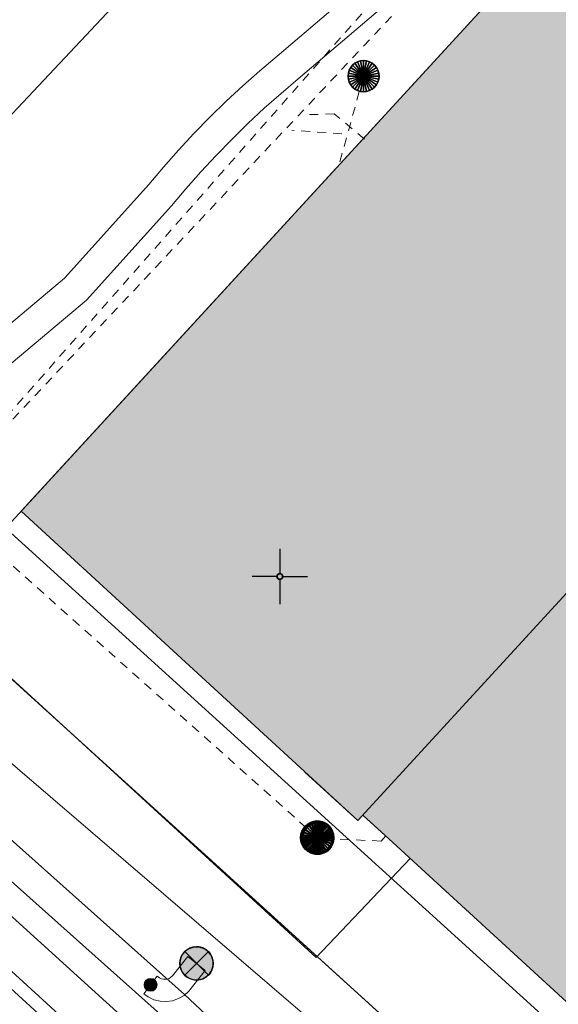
# Model space of a CAD drawing. Header units: metres. Extents: x 2695560 to 2696939, y 1260491 to 1262050.
# Tile 564 of 656: x 2696020 to 2696032, y 1261165 to 1261187. Entities that reach past the tile are written whole.
import ezdxf

# ---------------------------------------------------------------- set-up
doc = ezdxf.new("R2010")
doc.units = ezdxf.units.M
doc.linetypes.add('AUSGEZOGEN', pattern=[0])
doc.linetypes.add('VERDECKT2_S2', pattern=[0.36, 0.2, -0.16])
for name, color, linetype in [('XR$1$AV_Flächen (EO)', 7, 'AUSGEZOGEN'), ('XR$1$AV_Gebäudeflächen (BB)', 7, 'AUSGEZOGEN'), ('XR$1$AV_Gebäudeflächen ut.', 7, 'AUSGEZOGEN'), ('XR$1$AV_Koordinatennetzpunkte', 7, 'AUSGEZOGEN'), ('XR$1$AV_Linien (BB)', 7, 'AUSGEZOGEN'), ('XR$1$AW_LK_Schachtdeckel', 24, 'AUSGEZOGEN'), ('XR$1$EW_LK_Knoten', 1, 'AUSGEZOGEN'), ('XR$1$Liegenschaftsgrenzen', 7, 'AUSGEZOGEN'), ('XR$1$PFAW', 255, 'AUSGEZOGEN'), ('XR$1$PFEW', 255, 'AUSGEZOGEN'), ('XR$1$RAEW', 8, 'AUSGEZOGEN'), ('XR$1$RP_Abstandslinie', 7, 'AUSGEZOGEN')]:
    doc.layers.add(name, color=color, linetype=linetype)
for name, color, linetype, lineweight in [('XR$2$ABW-Linie-M-ungenau-tot', 6, 'AUSGEZOGEN', 18), ('XR$2$ABW-Linie-R-ungenau', 4, 'VERDECKT2_S2', 18), ('XR$2$ABW-LinieFlaeche-R-genau', 4, 'AUSGEZOGEN', 18), ('XR$2$ABW-Punkt', 6, 'AUSGEZOGEN', 18), ('XR$2$ELE-Flaeche-oberirdisch', 1, 'AUSGEZOGEN', 18), ('XR$2$ELE-LinieFlaeche-genau', 1, 'AUSGEZOGEN', 18), ('XR$2$KOM-Linie-U-genau', 91, 'AUSGEZOGEN', 18), ('XR$2$WAS-Linie-genau', 5, 'AUSGEZOGEN', 18)]:
    doc.layers.add(name, color=color, linetype=linetype, lineweight=lineweight)

# ---------------------------------------------------------------- blocks, each defined once
blk = doc.blocks.new('COMPLEXOBJECT_627')
at = {"layer": 'XR$1$AV_Linien (BB)', "color": 7, "linetype": 'AUSGEZOGEN', "transparency": 33554687}
blk.add_lwpolyline([(6008.311, 11177.006), (6056.879, 11132.95), (6078.507, 11113.365)], dxfattribs=at)
blk = doc.blocks.new('BAV2041')
at = {"color": 7, "transparency": 33554687}
for p, q in [((0, 0.5), (0, 0.05)), ((-0.05, 0), (-0.5, 0)), ((0.05, 0), (0.5, 0)), ((0, -0.05), (0, -0.5))]:
    blk.add_line(p, q, dxfattribs=at)
blk.add_circle((0, 0), 0.05, dxfattribs=at)
for start, end in [(90, 270), (270, 90)]:
    blk.add_arc((0, 0), 0.05, start, end, dxfattribs=at)
blk = doc.blocks.new('BAW2082')
at = {"layer": 'XR$1$PFAW', "transparency": 33554687}
blk.add_hatch(color=7, dxfattribs=at).paths.add_polyline_path([(0.509, -0.003), (0.499, 0.098), (0.469, 0.194), (0.42, 0.283), (0.354, 0.359), (0.274, 0.421), (0.183, 0.466), (0.085, 0.491), (-0.016, 0.496), (-0.116, 0.481), (-0.211, 0.446), (-0.297, 0.392), (-0.37, 0.323), (-0.428, 0.24), (-0.468, 0.147), (-0.488, 0.047), (-0.488, -0.054), (-0.468, -0.153), (-0.428, -0.246), (-0.37, -0.329), (-0.297, -0.398), (-0.211, -0.452), (-0.116, -0.487), (-0.016, -0.502), (0.085, -0.497), (0.183, -0.472), (0.274, -0.427), (0.354, -0.366), (0.42, -0.289), (0.469, -0.2), (0.499, -0.104)])
at = {"transparency": 33554687}
for start, end in [(91.1948, 268.8052), (268.8052, 91.1948)]:
    blk.add_arc((0.01, 0), 0.5, start, end, dxfattribs=at)
at = {"layer": 'XR$1$PFAW', "transparency": 33554687}
blk.add_circle((0.009, -0.003), 0.5, dxfattribs=at)
blk = doc.blocks.new('BEWLP2549_S')
at = {"layer": 'XR$1$PFEW', "transparency": 33554687}
blk.add_hatch(color=7, dxfattribs=at).paths.add_polyline_path([(0.5, 0), (0.49, 0.101), (0.459, 0.197), (0.41, 0.286), (0.344, 0.362), (0.264, 0.424), (0.174, 0.469), (0.076, 0.494), (-0.025, 0.499), (-0.125, 0.484), (-0.22, 0.449), (-0.306, 0.395), (-0.379, 0.326), (-0.437, 0.243), (-0.477, 0.15), (-0.497, 0.051), (-0.497, -0.051), (-0.477, -0.15), (-0.437, -0.243), (-0.379, -0.326), (-0.306, -0.395), (-0.22, -0.449), (-0.125, -0.484), (-0.025, -0.499), (0.076, -0.494), (0.174, -0.469), (0.264, -0.424), (0.344, -0.362), (0.41, -0.286), (0.459, -0.197), (0.49, -0.101)])
at = {"color": 1, "transparency": 33554687}
for p, q in [((0.354, -0.354), (-0.354, 0.354)), ((-0.354, -0.354), (0.354, 0.354))]:
    blk.add_line(p, q, dxfattribs=at)
for start, end in [(91.3809, 268.6191), (268.6191, 91.3809)]:
    blk.add_arc((0, 0), 0.5, start, end, dxfattribs=at)
at = {"layer": 'XR$1$PFEW', "transparency": 33554687}
blk.add_circle((0, 0), 0.5, dxfattribs=at)
blk = doc.blocks.new('BEW957')
at = {"layer": 'XR$1$RAEW', "transparency": 33554687}
blk.add_hatch(color=1, dxfattribs=at).paths.add_polyline_path([(-0.5, 0), (-0.497, -0.051), (-0.49, -0.101), (-0.477, -0.15), (-0.459, -0.197), (-0.437, -0.243), (-0.41, -0.286), (-0.379, -0.326), (-0.344, -0.362), (-0.306, -0.395), (-0.264, -0.424), (-0.22, -0.449), (-0.174, -0.469), (-0.125, -0.484), (-0.076, -0.494), (-0.025, -0.499), (0.025, -0.499), (0.076, -0.494), (0.125, -0.484), (0.174, -0.469), (0.22, -0.449), (0.264, -0.424), (0.306, -0.395), (0.344, -0.362), (0.379, -0.326), (0.41, -0.286), (0.437, -0.243), (0.459, -0.197), (0.477, -0.15), (0.49, -0.101), (0.497, -0.051), (0.5, 0), (0.497, 0.051), (0.49, 0.101), (0.477, 0.15), (0.459, 0.197), (0.437, 0.243), (0.41, 0.286), (0.379, 0.326), (0.344, 0.362), (0.306, 0.395), (0.264, 0.424), (0.22, 0.449), (0.174, 0.469), (0.125, 0.484), (0.076, 0.494), (0.025, 0.499), (-0.025, 0.499), (-0.076, 0.494), (-0.125, 0.484), (-0.174, 0.469), (-0.22, 0.449), (-0.264, 0.424), (-0.306, 0.395), (-0.344, 0.362), (-0.379, 0.326), (-0.41, 0.286), (-0.437, 0.243), (-0.459, 0.197), (-0.477, 0.15), (-0.49, 0.101), (-0.497, 0.051)])
at = {"color": 1, "transparency": 33554687}
for start, end in [(90, 180), (180, 270), (0, 90), (270, 0)]:
    blk.add_arc((0, 0), 0.5, start, end, dxfattribs=at)
at = {"layer": 'XR$1$RAEW', "color": 1, "transparency": 33554687}
blk.add_circle((0, 0), 0.5, dxfattribs=at)
blk = doc.blocks.new('ABW-KONTROLLSCHACHT')
at = {"layer": 'XR$2$ABW-Punkt', "linetype": 'AUSGEZOGEN', "lineweight": 25, "transparency": 33554687}
for points in [[(-247, 247, 2500), (0, 0, 2500), (-291, 194, 2500)], [(-247, 247), (0, 0), (-291, 194)], [(-247, 247, 2500), (-247, 247), (-291, 194), (-291, 194, 2500)], [(-194, 291, 2500), (0, 0, 2500), (-247, 247, 2500)], [(-194, 291), (0, 0), (-247, 247)], [(-194, 291, 2500), (-194, 291), (-247, 247), (-247, 247, 2500)], [(-134, 323, 2500), (0, 0, 2500), (-194, 291, 2500)], [(-134, 323), (0, 0), (-194, 291)], [(-134, 323, 2500), (-134, 323), (-194, 291), (-194, 291, 2500)], [(-68, 343, 2500), (0, 0, 2500), (-134, 323, 2500)], [(-68, 343), (0, 0), (-134, 323)], [(-68, 343, 2500), (-68, 343), (-134, 323), (-134, 323, 2500)], [(0, 350, 2500), (0, 0, 2500), (-68, 343, 2500)], [(0, 350), (0, 0), (-68, 343)], [(0, 350, 2500), (0, 350), (-68, 343), (-68, 343, 2500)], [(68, 343, 2500), (0, 0, 2500), (0, 350, 2500)], [(68, 343), (0, 0), (0, 350)], [(68, 343, 2500), (68, 343), (0, 350), (0, 350, 2500)], [(134, 323, 2500), (0, 0, 2500), (68, 343, 2500)], [(134, 323), (0, 0), (68, 343)], [(194, 291, 2500), (0, 0, 2500), (134, 323, 2500)], [(194, 291), (0, 0), (134, 323)], [(247, 247, 2500), (0, 0, 2500), (194, 291, 2500)], [(247, 247), (0, 0), (194, 291)], [(291, 194, 2500), (0, 0, 2500), (247, 247, 2500)], [(291, 194), (0, 0), (247, 247)], [(134, 323, 2500), (134, 323), (68, 343), (68, 343, 2500)], [(194, 291, 2500), (194, 291), (134, 323), (134, 323, 2500)], [(247, 247, 2500), (247, 247), (194, 291), (194, 291, 2500)], [(291, 194, 2500), (291, 194), (247, 247), (247, 247, 2500)], [(-343, 68, 2500), (0, 0, 2500), (-350, 0, 2500)], [(-343, 68), (0, 0), (-350, 0)], [(-343, 68, 2500), (-343, 68), (-350, 0), (-350, 0, 2500)], [(-350, 0, 2500), (0, 0, 2500), (-343, -68, 2500)], [(-350, 0), (0, 0), (-343, -68)], [(-323, 134, 2500), (0, 0, 2500), (-343, 68, 2500)], [(-323, 134), (0, 0), (-343, 68)], [(-323, 134, 2500), (-323, 134), (-343, 68), (-343, 68, 2500)], [(-343, -68, 2500), (0, 0, 2500), (-323, -134, 2500)], [(-343, -68), (0, 0), (-323, -134)], [(-291, 194, 2500), (0, 0, 2500), (-323, 134, 2500)], [(-291, 194), (0, 0), (-323, 134)], [(-291, 194, 2500), (-291, 194), (-323, 134), (-323, 134, 2500)], [(-323, -134, 2500), (0, 0, 2500), (-291, -194, 2500)], [(-323, -134), (0, 0), (-291, -194)], [(-291, -194, 2500), (0, 0, 2500), (-247, -247, 2500)], [(-291, -194), (0, 0), (-247, -247)], [(-247, -247, 2500), (0, 0, 2500), (-194, -291, 2500)], [(-247, -247), (0, 0), (-194, -291)], [(-194, -291, 2500), (0, 0, 2500), (-134, -323, 2500)], [(-194, -291), (0, 0), (-134, -323)], [(-134, -323, 2500), (0, 0, 2500), (-68, -343, 2500)], [(-134, -323), (0, 0), (-68, -343)], [(-68, -343, 2500), (0, 0, 2500), (0, -350, 2500)], [(-68, -343), (0, 0), (0, -350)], [(323, 134, 2500), (0, 0, 2500), (291, 194, 2500)], [(323, 134), (0, 0), (291, 194)], [(343, 68, 2500), (0, 0, 2500), (323, 134, 2500)], [(343, 68), (0, 0), (323, 134)], [(350, 0, 2500), (0, 0, 2500), (343, 68, 2500)], [(350, 0), (0, 0), (343, 68)], [(0, -350, 2500), (0, 0, 2500), (68, -343, 2500)], [(68, -343, 2500), (0, 0, 2500), (134, -323, 2500)], [(134, -323, 2500), (0, 0, 2500), (194, -291, 2500)], [(194, -291, 2500), (0, 0, 2500), (247, -247, 2500)], [(247, -247, 2500), (0, 0, 2500), (291, -194, 2500)], [(291, -194, 2500), (0, 0, 2500), (323, -134, 2500)], [(323, -134, 2500), (0, 0, 2500), (343, -68, 2500)], [(343, -68, 2500), (0, 0, 2500), (350, 0, 2500)], [(0, -350), (0, 0), (68, -343)], [(68, -343), (0, 0), (134, -323)], [(134, -323), (0, 0), (194, -291)], [(194, -291), (0, 0), (247, -247)], [(247, -247), (0, 0), (291, -194)], [(291, -194), (0, 0), (323, -134)], [(323, -134), (0, 0), (343, -68)], [(343, -68), (0, 0), (350, 0)], [(323, 134, 2500), (323, 134), (291, 194), (291, 194, 2500)], [(343, 68, 2500), (343, 68), (323, 134), (323, 134, 2500)], [(350, 0, 2500), (350, 0), (343, 68), (343, 68, 2500)], [(-350, 0, 2500), (-350, 0), (-343, -68), (-343, -68, 2500)], [(-343, -68, 2500), (-343, -68), (-323, -134), (-323, -134, 2500)], [(-323, -134, 2500), (-323, -134), (-291, -194), (-291, -194, 2500)], [(-291, -194, 2500), (-291, -194), (-247, -247), (-247, -247, 2500)], [(247, -247, 2500), (247, -247), (291, -194), (291, -194, 2500)], [(291, -194, 2500), (291, -194), (323, -134), (323, -134, 2500)], [(323, -134, 2500), (323, -134), (343, -68), (343, -68, 2500)], [(343, -68, 2500), (343, -68), (350, 0), (350, 0, 2500)], [(-247, -247, 2500), (-247, -247), (-194, -291), (-194, -291, 2500)], [(-194, -291, 2500), (-194, -291), (-134, -323), (-134, -323, 2500)], [(-134, -323, 2500), (-134, -323), (-68, -343), (-68, -343, 2500)], [(-68, -343, 2500), (-68, -343), (0, -350), (0, -350, 2500)], [(0, -350, 2500), (0, -350), (68, -343), (68, -343, 2500)], [(68, -343, 2500), (68, -343), (134, -323), (134, -323, 2500)], [(134, -323, 2500), (134, -323), (194, -291), (194, -291, 2500)], [(194, -291, 2500), (194, -291), (247, -247), (247, -247, 2500)]]:
    blk.add_3dface(points, dxfattribs=at)
blk = doc.blocks.new('ABW-EINLAUFSCHACHT_RUND')
at = {"layer": 'XR$2$ABW-Linie-M-ungenau-tot', "linetype": 'AUSGEZOGEN', "lineweight": 25, "transparency": 33554687}
for points in [[(-147, 29, 2500), (0, 0, 2500), (-150, 0, 2500)], [(-147, 29), (0, 0), (-150, 0)], [(-147, 29, 2500), (-147, 29), (-150, 0), (-150, 0, 2500)], [(-150, 0, 2500), (0, 0, 2500), (-147, -29, 2500)], [(-150, 0), (0, 0), (-147, -29)], [(-150, 0, 2500), (-150, 0), (-147, -29), (-147, -29, 2500)], [(-139, 57, 2500), (0, 0, 2500), (-147, 29, 2500)], [(-139, 57), (0, 0), (-147, 29)], [(-139, 57, 2500), (-139, 57), (-147, 29), (-147, 29, 2500)], [(-147, -29, 2500), (0, 0, 2500), (-139, -57, 2500)], [(-147, -29), (0, 0), (-139, -57)], [(-125, 83, 2500), (0, 0, 2500), (-139, 57, 2500)], [(-125, 83), (0, 0), (-139, 57)], [(-125, 83, 2500), (-125, 83), (-139, 57), (-139, 57, 2500)], [(-139, -57, 2500), (0, 0, 2500), (-125, -83, 2500)], [(-139, -57), (0, 0), (-125, -83)], [(-106, 106, 2500), (0, 0, 2500), (-125, 83, 2500)], [(-106, 106), (0, 0), (-125, 83)], [(-106, 106, 2500), (-106, 106), (-125, 83), (-125, 83, 2500)], [(-125, -83, 2500), (0, 0, 2500), (-106, -106, 2500)], [(-125, -83), (0, 0), (-106, -106)], [(-83, 125, 2500), (0, 0, 2500), (-106, 106, 2500)], [(-83, 125), (0, 0), (-106, 106)], [(-83, 125, 2500), (-83, 125), (-106, 106), (-106, 106, 2500)], [(-106, -106, 2500), (0, 0, 2500), (-83, -125, 2500)], [(-106, -106), (0, 0), (-83, -125)], [(-57, 139, 2500), (0, 0, 2500), (-83, 125, 2500)], [(-57, 139), (0, 0), (-83, 125)], [(-57, 139, 2500), (-57, 139), (-83, 125), (-83, 125, 2500)], [(-83, -125, 2500), (0, 0, 2500), (-57, -139, 2500)], [(-83, -125), (0, 0), (-57, -139)], [(-29, 147, 2500), (0, 0, 2500), (-57, 139, 2500)], [(-29, 147), (0, 0), (-57, 139)], [(-29, 147, 2500), (-29, 147), (-57, 139), (-57, 139, 2500)], [(-57, -139, 2500), (0, 0, 2500), (-29, -147, 2500)], [(-57, -139), (0, 0), (-29, -147)], [(0, 150, 2500), (0, 0, 2500), (-29, 147, 2500)], [(0, 150), (0, 0), (-29, 147)], [(0, 150, 2500), (0, 150), (-29, 147), (-29, 147, 2500)], [(-29, -147, 2500), (0, 0, 2500), (0, -150, 2500)], [(-29, -147), (0, 0), (0, -150)], [(29, 147, 2500), (0, 0, 2500), (0, 150, 2500)], [(29, 147), (0, 0), (0, 150)], [(29, 147, 2500), (29, 147), (0, 150), (0, 150, 2500)], [(57, 139, 2500), (0, 0, 2500), (29, 147, 2500)], [(57, 139), (0, 0), (29, 147)], [(83, 125, 2500), (0, 0, 2500), (57, 139, 2500)], [(83, 125), (0, 0), (57, 139)], [(106, 106, 2500), (0, 0, 2500), (83, 125, 2500)], [(106, 106), (0, 0), (83, 125)], [(125, 83, 2500), (0, 0, 2500), (106, 106, 2500)], [(125, 83), (0, 0), (106, 106)], [(139, 57, 2500), (0, 0, 2500), (125, 83, 2500)], [(139, 57), (0, 0), (125, 83)], [(147, 29, 2500), (0, 0, 2500), (139, 57, 2500)], [(147, 29), (0, 0), (139, 57)], [(150, 0, 2500), (0, 0, 2500), (147, 29, 2500)], [(150, 0), (0, 0), (147, 29)], [(0, -150, 2500), (0, 0, 2500), (29, -147, 2500)], [(29, -147, 2500), (0, 0, 2500), (57, -139, 2500)], [(57, -139, 2500), (0, 0, 2500), (83, -125, 2500)], [(83, -125, 2500), (0, 0, 2500), (106, -106, 2500)], [(106, -106, 2500), (0, 0, 2500), (125, -83, 2500)], [(125, -83, 2500), (0, 0, 2500), (139, -57, 2500)], [(139, -57, 2500), (0, 0, 2500), (147, -29, 2500)], [(147, -29, 2500), (0, 0, 2500), (150, 0, 2500)], [(0, -150), (0, 0), (29, -147)], [(29, -147), (0, 0), (57, -139)], [(57, -139), (0, 0), (83, -125)], [(83, -125), (0, 0), (106, -106)], [(106, -106), (0, 0), (125, -83)], [(125, -83), (0, 0), (139, -57)], [(139, -57), (0, 0), (147, -29)], [(147, -29), (0, 0), (150, 0)], [(57, 139, 2500), (57, 139), (29, 147), (29, 147, 2500)], [(83, 125, 2500), (83, 125), (57, 139), (57, 139, 2500)], [(106, 106, 2500), (106, 106), (83, 125), (83, 125, 2500)], [(125, 83, 2500), (125, 83), (106, 106), (106, 106, 2500)], [(139, 57, 2500), (139, 57), (125, 83), (125, 83, 2500)], [(147, 29, 2500), (147, 29), (139, 57), (139, 57, 2500)], [(150, 0, 2500), (150, 0), (147, 29), (147, 29, 2500)], [(147, -29, 2500), (147, -29), (150, 0), (150, 0, 2500)], [(-147, -29, 2500), (-147, -29), (-139, -57), (-139, -57, 2500)], [(-139, -57, 2500), (-139, -57), (-125, -83), (-125, -83, 2500)], [(-125, -83, 2500), (-125, -83), (-106, -106), (-106, -106, 2500)], [(-106, -106, 2500), (-106, -106), (-83, -125), (-83, -125, 2500)], [(-83, -125, 2500), (-83, -125), (-57, -139), (-57, -139, 2500)], [(-57, -139, 2500), (-57, -139), (-29, -147), (-29, -147, 2500)], [(-29, -147, 2500), (-29, -147), (0, -150), (0, -150, 2500)], [(0, -150, 2500), (0, -150), (29, -147), (29, -147, 2500)], [(29, -147, 2500), (29, -147), (57, -139), (57, -139, 2500)], [(57, -139, 2500), (57, -139), (83, -125), (83, -125, 2500)], [(83, -125, 2500), (83, -125), (106, -106), (106, -106, 2500)], [(106, -106, 2500), (106, -106), (125, -83), (125, -83, 2500)], [(125, -83, 2500), (125, -83), (139, -57), (139, -57, 2500)], [(139, -57, 2500), (139, -57), (147, -29), (147, -29, 2500)]]:
    blk.add_3dface(points, dxfattribs=at)
blk = doc.blocks.new('ABW-DECKEL')
at = {"layer": 'XR$2$ABW-Punkt', "linetype": 'AUSGEZOGEN', "lineweight": 25, "transparency": 33554687}
for points in [[(-247, 247, 2500), (0, 0, 2500), (-291, 194, 2500)], [(-247, 247), (0, 0), (-291, 194)], [(-247, 247, 2500), (-247, 247), (-291, 194), (-291, 194, 2500)], [(-194, 291, 2500), (0, 0, 2500), (-247, 247, 2500)], [(-194, 291), (0, 0), (-247, 247)], [(-194, 291, 2500), (-194, 291), (-247, 247), (-247, 247, 2500)], [(-134, 323, 2500), (0, 0, 2500), (-194, 291, 2500)], [(-134, 323), (0, 0), (-194, 291)], [(-134, 323, 2500), (-134, 323), (-194, 291), (-194, 291, 2500)], [(-68, 343, 2500), (0, 0, 2500), (-134, 323, 2500)], [(-68, 343), (0, 0), (-134, 323)], [(-68, 343, 2500), (-68, 343), (-134, 323), (-134, 323, 2500)], [(0, 350, 2500), (0, 0, 2500), (-68, 343, 2500)], [(0, 350), (0, 0), (-68, 343)], [(0, 350, 2500), (0, 350), (-68, 343), (-68, 343, 2500)], [(68, 343, 2500), (0, 0, 2500), (0, 350, 2500)], [(68, 343), (0, 0), (0, 350)], [(68, 343, 2500), (68, 343), (0, 350), (0, 350, 2500)], [(134, 323, 2500), (0, 0, 2500), (68, 343, 2500)], [(134, 323), (0, 0), (68, 343)], [(194, 291, 2500), (0, 0, 2500), (134, 323, 2500)], [(194, 291), (0, 0), (134, 323)], [(247, 247, 2500), (0, 0, 2500), (194, 291, 2500)], [(247, 247), (0, 0), (194, 291)], [(291, 194, 2500), (0, 0, 2500), (247, 247, 2500)], [(291, 194), (0, 0), (247, 247)], [(134, 323, 2500), (134, 323), (68, 343), (68, 343, 2500)], [(194, 291, 2500), (194, 291), (134, 323), (134, 323, 2500)], [(247, 247, 2500), (247, 247), (194, 291), (194, 291, 2500)], [(291, 194, 2500), (291, 194), (247, 247), (247, 247, 2500)], [(-343, 68, 2500), (0, 0, 2500), (-350, 0, 2500)], [(-343, 68), (0, 0), (-350, 0)], [(-343, 68, 2500), (-343, 68), (-350, 0), (-350, 0, 2500)], [(-350, 0, 2500), (0, 0, 2500), (-343, -68, 2500)], [(-350, 0), (0, 0), (-343, -68)], [(-323, 134, 2500), (0, 0, 2500), (-343, 68, 2500)], [(-323, 134), (0, 0), (-343, 68)], [(-323, 134, 2500), (-323, 134), (-343, 68), (-343, 68, 2500)], [(-343, -68, 2500), (0, 0, 2500), (-323, -134, 2500)], [(-343, -68), (0, 0), (-323, -134)], [(-291, 194, 2500), (0, 0, 2500), (-323, 134, 2500)], [(-291, 194), (0, 0), (-323, 134)], [(-291, 194, 2500), (-291, 194), (-323, 134), (-323, 134, 2500)], [(-323, -134, 2500), (0, 0, 2500), (-291, -194, 2500)], [(-323, -134), (0, 0), (-291, -194)], [(-291, -194, 2500), (0, 0, 2500), (-247, -247, 2500)], [(-291, -194), (0, 0), (-247, -247)], [(-247, -247, 2500), (0, 0, 2500), (-194, -291, 2500)], [(-247, -247), (0, 0), (-194, -291)], [(-194, -291, 2500), (0, 0, 2500), (-134, -323, 2500)], [(-194, -291), (0, 0), (-134, -323)], [(-134, -323, 2500), (0, 0, 2500), (-68, -343, 2500)], [(-134, -323), (0, 0), (-68, -343)], [(-68, -343, 2500), (0, 0, 2500), (0, -350, 2500)], [(-68, -343), (0, 0), (0, -350)], [(323, 134, 2500), (0, 0, 2500), (291, 194, 2500)], [(323, 134), (0, 0), (291, 194)], [(343, 68, 2500), (0, 0, 2500), (323, 134, 2500)], [(343, 68), (0, 0), (323, 134)], [(350, 0, 2500), (0, 0, 2500), (343, 68, 2500)], [(350, 0), (0, 0), (343, 68)], [(0, -350, 2500), (0, 0, 2500), (68, -343, 2500)], [(68, -343, 2500), (0, 0, 2500), (134, -323, 2500)], [(134, -323, 2500), (0, 0, 2500), (194, -291, 2500)], [(194, -291, 2500), (0, 0, 2500), (247, -247, 2500)], [(247, -247, 2500), (0, 0, 2500), (291, -194, 2500)], [(291, -194, 2500), (0, 0, 2500), (323, -134, 2500)], [(323, -134, 2500), (0, 0, 2500), (343, -68, 2500)], [(343, -68, 2500), (0, 0, 2500), (350, 0, 2500)], [(0, -350), (0, 0), (68, -343)], [(68, -343), (0, 0), (134, -323)], [(134, -323), (0, 0), (194, -291)], [(194, -291), (0, 0), (247, -247)], [(247, -247), (0, 0), (291, -194)], [(291, -194), (0, 0), (323, -134)], [(323, -134), (0, 0), (343, -68)], [(343, -68), (0, 0), (350, 0)], [(323, 134, 2500), (323, 134), (291, 194), (291, 194, 2500)], [(343, 68, 2500), (343, 68), (323, 134), (323, 134, 2500)], [(350, 0, 2500), (350, 0), (343, 68), (343, 68, 2500)], [(-350, 0, 2500), (-350, 0), (-343, -68), (-343, -68, 2500)], [(-343, -68, 2500), (-343, -68), (-323, -134), (-323, -134, 2500)], [(-323, -134, 2500), (-323, -134), (-291, -194), (-291, -194, 2500)], [(-291, -194, 2500), (-291, -194), (-247, -247), (-247, -247, 2500)], [(247, -247, 2500), (247, -247), (291, -194), (291, -194, 2500)], [(291, -194, 2500), (291, -194), (323, -134), (323, -134, 2500)], [(323, -134, 2500), (323, -134), (343, -68), (343, -68, 2500)], [(343, -68, 2500), (343, -68), (350, 0), (350, 0, 2500)], [(-247, -247, 2500), (-247, -247), (-194, -291), (-194, -291, 2500)], [(-194, -291, 2500), (-194, -291), (-134, -323), (-134, -323, 2500)], [(-134, -323, 2500), (-134, -323), (-68, -343), (-68, -343, 2500)], [(-68, -343, 2500), (-68, -343), (0, -350), (0, -350, 2500)], [(0, -350, 2500), (0, -350), (68, -343), (68, -343, 2500)], [(68, -343, 2500), (68, -343), (134, -323), (134, -323, 2500)], [(134, -323, 2500), (134, -323), (194, -291), (194, -291, 2500)], [(194, -291, 2500), (194, -291), (247, -247), (247, -247, 2500)]]:
    blk.add_3dface(points, dxfattribs=at)

msp = doc.modelspace()

# ---------------------------------------------------------------- hatches: boundary and pattern name
at = {"layer": 'XR$1$AV_Gebäudeflächen (BB)', "true_color": 0xd2d2d2, "transparency": 33554687}
msp.add_hatch(color=254, dxfattribs=at).paths.add_polyline_path([(2696037.448, 1261195.114), (2696020.146, 1261176.279), (2696027.727, 1261169.322), (2696045.021, 1261188.157)])
at = {"layer": 'XR$1$AV_Gebäudeflächen ut.', "true_color": 0xf5f5f5, "transparency": 33554687}
msp.add_hatch(color=7, dxfattribs=at).paths.add_polyline_path([(2696116.564, 1261198.89), (2696117.085, 1261199.499), (2696113.067, 1261202.945), (2696109.285, 1261206.174), (2696104.24, 1261210.497), (2696075.467, 1261176.852), (2696063.854, 1261186.795), (2696092.646, 1261220.41), (2696090.818, 1261221.976), (2696087.03, 1261225.203), (2696074.873, 1261235.64), (2696071.385, 1261231.844), (2696071.704, 1261231.52), (2696072.44, 1261232.324), (2696073.943, 1261230.938), (2696073.216, 1261230.156), (2696076.366, 1261227.26), (2696073.483, 1261223.894), (2696064.484, 1261213.383), (2696060.046, 1261208.199), (2696048.184, 1261194.344), (2696043.746, 1261189.16), (2696031.422, 1261175.728), (2696026.535, 1261170.407), (2696027.727, 1261169.322), (2696027.838, 1261169.443), (2696028.424, 1261168.906), (2696036.875, 1261161.162), (2696039.514, 1261158.743), (2696039.295, 1261158.487), (2696050.959, 1261147.77), (2696051.162, 1261148), (2696051.764, 1261147.473), (2696057.955, 1261141.775), (2696059.755, 1261140.11), (2696059.587, 1261139.914), (2696063.315, 1261136.713)])

# ---------------------------------------------------------------- linework, layer by layer
at = {"layer": 'XR$1$AV_Flächen (EO)', "color": 7, "linetype": 'AUSGEZOGEN', "transparency": 33554687}
msp.add_lwpolyline([(2696026.535, 1261170.407), (2696027.727, 1261169.322), (2696027.838, 1261169.443), (2696028.424, 1261168.906), (2696036.875, 1261161.162), (2696039.514, 1261158.743), (2696039.295, 1261158.487), (2696050.959, 1261147.77), (2696051.162, 1261148)], dxfattribs=at)
at = {"layer": 'XR$1$AV_Linien (BB)', "color": 7, "linetype": 'AUSGEZOGEN', "transparency": 33554687}
for points in [[(2696037.448, 1261195.114), (2696020.146, 1261176.279), (2696027.727, 1261169.322), (2696045.021, 1261188.157)], [(2696011.981, 1261179.711), (2696018.053, 1261174.2), (2696061.352, 1261134.897), (2696060.716, 1261134.141), (2696071.236, 1261124.558)]]:
    msp.add_lwpolyline(points, dxfattribs=at)
at = {"layer": 'XR$1$Liegenschaftsgrenzen', "color": 7, "linetype": 'AUSGEZOGEN', "transparency": 33554687}
for points in [[(2696104.402, 1261210.583), (2696092.763, 1261220.547), (2696089.064, 1261216.228), (2696078.838, 1261224.987), (2696071.283, 1261231.948), (2696018.153, 1261174.109)], [(2696018.153, 1261174.109), (2696061.352, 1261134.897), (2696060.716, 1261134.141), (2696071.236, 1261124.558), (2696070.556, 1261123.811)]]:
    msp.add_lwpolyline(points, dxfattribs=at)
at = {"layer": 'XR$1$RP_Abstandslinie', "color": 7, "linetype": 'AUSGEZOGEN', "transparency": 33554687}
msp.add_lwpolyline([(2695964.57, 1261225.99), (2695993.28, 1261199.95), (2696022.91, 1261173.08), (2696052.53, 1261146.2), (2696081.23, 1261120.16), (2696106.53, 1261149.69), (2696139.06, 1261187.66), (2696176.2, 1261231)], dxfattribs=at)
at = {"layer": 'XR$2$ABW-Linie-R-ungenau', "linetype": 'VERDECKT2_S2', "transparency": 33554687}
for p, q in [((2696035.671, 1261196.381), (2696019.455, 1261177.994)), ((2696027.856, 1261186.065), (2696027.28, 1261183.996)), ((2696027.369, 1261184.769), (2696026.237, 1261184.849))]:
    msp.add_line(p, q, dxfattribs=at)
for points in [[(2696040.815, 1261200.521), (2696017.774, 1261176.023), (2696017.174, 1261175.864)], [(2696027.876, 1261184.648), (2696027.195, 1261185.217), (2696026.57, 1261185.198)], [(2696026.834, 1261168.916), (2696019.669, 1261175.309), (2696017.21, 1261175.852)], [(2696028.352, 1261168.968), (2696028.251, 1261168.858), (2696026.834, 1261168.916)]]:
    msp.add_lwpolyline(points, dxfattribs=at)
at = {"layer": 'XR$2$ABW-LinieFlaeche-R-genau', "linetype": 'AUSGEZOGEN', "transparency": 33554687}
msp.add_lwpolyline([(2696040.601, 1261146.618), (2696010.878, 1261173.799), (2696011.08, 1261174.021), (2696040.803, 1261146.84), (2696040.601, 1261146.618)], close=True, dxfattribs=at)
at = {"layer": 'XR$2$ELE-Flaeche-oberirdisch', "transparency": 33554687}
msp.add_lwpolyline([(2696031.744, 1261191.482), (2696025.908, 1261186.517), (2696025.517, 1261186.188), (2696025.134, 1261185.849), (2696024.76, 1261185.5), (2696024.394, 1261185.143), (2696024.037, 1261184.777), (2696023.69, 1261184.402), (2696023.351, 1261184.019), (2696023.022, 1261183.628), (2696021.121, 1261181.522), (2696014.177, 1261175.681), (2696014.688, 1261175.203), (2696021.615, 1261181.024), (2696023.53, 1261183.146), (2696023.855, 1261183.533), (2696024.19, 1261183.912), (2696024.534, 1261184.282), (2696024.887, 1261184.644), (2696025.249, 1261184.998), (2696025.619, 1261185.342), (2696025.997, 1261185.677), (2696026.384, 1261186.003), (2696032.228, 1261190.974)], dxfattribs=at)
msp.add_lwpolyline([(2696068.198, 1261125.023), (2696053.575, 1261138.49), (2696038.751, 1261152.077), (2696031.072, 1261158.61), (2696023.825, 1261165.407), (2696016.255, 1261172.156), (2696015.789, 1261171.634), (2696023.353, 1261164.891), (2696030.606, 1261158.088), (2696038.287, 1261151.553), (2696053.101, 1261137.974), (2696068.198, 1261124.071), (2696068.198, 1261125.023)], close=True, dxfattribs=at)
at = {"layer": 'XR$2$ELE-LinieFlaeche-genau', "linetype": 'AUSGEZOGEN', "transparency": 33554687}
msp.add_lwpolyline([(2696023.21, 1261165.82), (2696023.264, 1261165.779), (2696023.305, 1261165.76), (2696023.349, 1261165.749), (2696023.393, 1261165.747), (2696023.438, 1261165.753), (2696023.481, 1261165.768), (2696023.52, 1261165.791), (2696023.554, 1261165.821), (2696023.897, 1261166.258), (2696024.291, 1261165.948), (2696023.92, 1261165.477), (2696023.814, 1261165.383), (2696023.691, 1261165.312), (2696023.556, 1261165.265), (2696023.415, 1261165.245), (2696023.273, 1261165.253), (2696023.135, 1261165.288), (2696023.006, 1261165.349), (2696022.91, 1261165.42), (2696023.21, 1261165.82)], close=True, dxfattribs=at)
at = {"layer": 'XR$2$KOM-Linie-U-genau', "linetype": 'AUSGEZOGEN', "transparency": 33554687}
for points in [[(2696011.354, 1261179.196), (2696011.825, 1261178.967), (2696012.21, 1261178.888), (2696012.675, 1261178.861), (2696013.18, 1261178.861), (2696013.752, 1261178.941), (2696014.031, 1261179.074), (2696015.225, 1261180.208), (2696034.336, 1261200.521)], [(2696019.083, 1261171.338), (2696020.069, 1261170.491), (2696039.678, 1261153.658), (2696039.92, 1261153.44)]]:
    msp.add_lwpolyline(points, dxfattribs=at)
at = {"layer": 'XR$2$WAS-Linie-genau', "linetype": 'AUSGEZOGEN', "transparency": 33554687}
msp.add_lwpolyline([(2696018.67, 1261173.658), (2696026.79, 1261166.236), (2696028.903, 1261168.463)], dxfattribs=at)

# ---------------------------------------------------------------- block references
at = {"layer": 'XR$1$AV_Koordinatennetzpunkte', "color": 7, "linetype": 'AUSGEZOGEN', "lineweight": -3, "transparency": 33554687, "xscale": 1.25, "yscale": 1.25}
msp.add_blockref('BAV2041', (2696025.97, 1261174.81), dxfattribs=at)
at = {"layer": 'XR$1$AV_Linien (BB)', "color": 7, "linetype": 'AUSGEZOGEN', "lineweight": -3, "transparency": 33554687}
msp.add_blockref('COMPLEXOBJECT_627', (2690000.97, 1249999.81), dxfattribs=at)
at = {"layer": 'XR$1$AW_LK_Schachtdeckel', "color": 24, "linetype": 'AUSGEZOGEN', "lineweight": -3, "transparency": 33554687, "xscale": 0.7499999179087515, "yscale": 0.7499999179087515, "rotation": 317.377205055}
msp.add_blockref('BAW2082', (2696026.809, 1261168.939), dxfattribs=at)
at = {"layer": 'XR$1$EW_LK_Knoten', "color": 1, "linetype": 'AUSGEZOGEN', "lineweight": -3, "transparency": 33554687}
for name, p, xscale, yscale in [('BEWLP2549_S', (2696024.096, 1261166.105), 0.749999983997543, 0.749999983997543), ('BEW957', (2696023.062, 1261165.622), 0.2749999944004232, 0.2749999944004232)]:
    msp.add_blockref(name, p, dxfattribs=dict(at, xscale=xscale, yscale=yscale))
at = {"layer": 'XR$2$ABW-Punkt', "color": 6, "linetype": 'AUSGEZOGEN', "lineweight": 18, "transparency": 33554687, "xscale": 0.001, "yscale": 0.001, "zscale": 0.001, "rotation": 360}
for name, p in [('ABW-DECKEL', (2696027.856, 1261186.065)), ('ABW-EINLAUFSCHACHT_RUND', (2696027.856, 1261186.065)), ('ABW-DECKEL', (2696026.807, 1261168.937)), ('ABW-KONTROLLSCHACHT', (2696026.834, 1261168.916))]:
    msp.add_blockref(name, p, dxfattribs=at)

doc.saveas('drawing.dxf')
